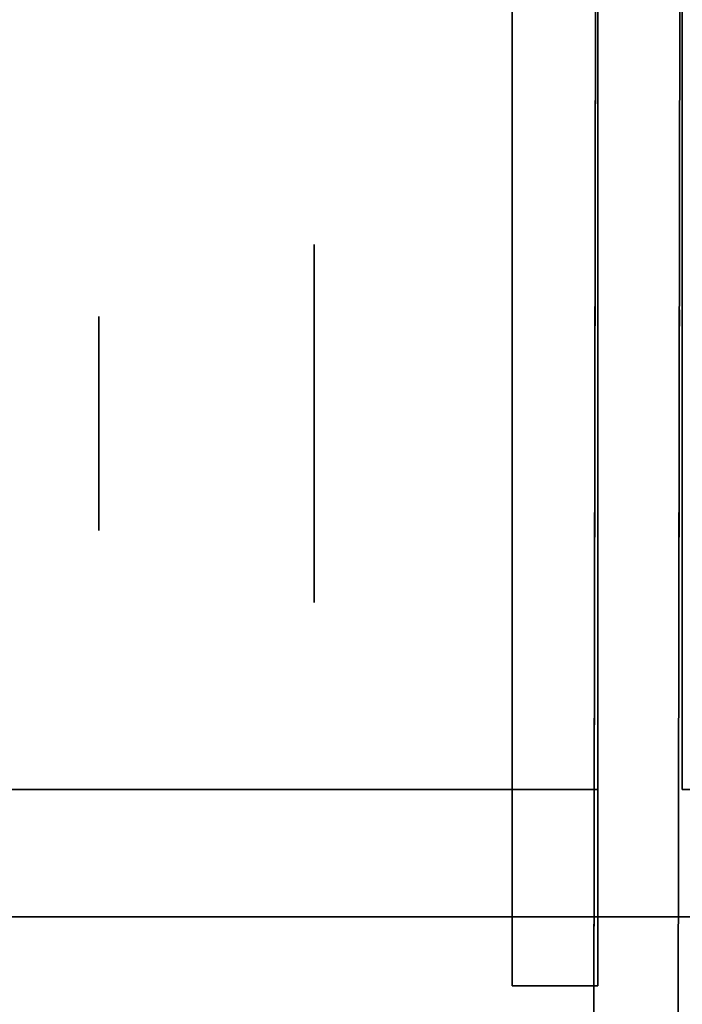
# Model space of a CAD drawing. Extents: x 413.3 to 457.5, y 5047.8 to 5050.
# Tile 645 of 656: x 451.3223 to 451.3718, y 5049.8185 to 5049.892. Entities that reach past the tile are written whole.
import ezdxf

# ---------------------------------------------------------------- set-up
doc = ezdxf.new("R2010")
doc.units = 0
doc.header["$LTSCALE"] = 150
doc.header["$MEASUREMENT"] = 0
doc.layers.add('3DFACE_BOLT', color=7, linetype='CONTINUOUS')
doc.layers.add('3DFACE_SHAPE', color=7, linetype='CONTINUOUS')

msp = doc.modelspace()

# ---------------------------------------------------------------- linework, layer by layer
at = {"layer": '3DFACE_BOLT', "color": 1}
for points, invisible_edges in [([(451.359139, 5049.875234, -0.135), (451.359139, 5049.868547, -0.146583), (451.344339, 5049.875234, -0.135)], 14), ([(451.344339, 5049.875234, -0.135), (451.359139, 5049.868547, -0.146583), (451.344339, 5049.868547, -0.146583)], 3), ([(451.359139, 5049.868547, -0.123417), (451.359139, 5049.875234, -0.135), (451.344339, 5049.868547, -0.123417)], 14), ([(451.344339, 5049.868547, -0.123417), (451.359139, 5049.875234, -0.135), (451.344339, 5049.875234, -0.135)], 3), ([(451.344339, 5049.875234, -0.135), (451.344339, 5049.868547, -0.146583), (451.344339, 5049.868547, -0.123417)], 2), ([(451.359139, 5049.875234, -0.065), (451.359139, 5049.868547, -0.076583), (451.344339, 5049.875234, -0.065)], 14), ([(451.344339, 5049.875234, -0.065), (451.359139, 5049.868547, -0.076583), (451.344339, 5049.868547, -0.076583)], 3), ([(451.359139, 5049.868547, -0.053417), (451.359139, 5049.875234, -0.065), (451.344339, 5049.868547, -0.053417)], 14), ([(451.344339, 5049.868547, -0.053417), (451.359139, 5049.875234, -0.065), (451.344339, 5049.875234, -0.065)], 3), ([(451.344339, 5049.875234, -0.065), (451.344339, 5049.868547, -0.076583), (451.344339, 5049.868547, -0.053417)], 2), ([(451.359139, 5049.875234, -0.135), (451.359139, 5049.868547, -0.123417), (451.359139, 5049.868547, -0.146583)], 2), ([(451.359139, 5049.875234, -0.065), (451.359139, 5049.868547, -0.053417), (451.359139, 5049.868547, -0.076583)], 2), ([(451.378239, 5049.869859, -0.135), (451.378239, 5049.869468, -0.137472), (451.328239, 5049.869859, -0.135)], 14), ([(451.328239, 5049.869859, -0.135), (451.378239, 5049.869468, -0.137472), (451.328239, 5049.869468, -0.137472)], 3), ([(451.378239, 5049.869468, -0.132528), (451.378239, 5049.869859, -0.135), (451.328239, 5049.869468, -0.132528)], 14), ([(451.328239, 5049.869468, -0.132528), (451.378239, 5049.869859, -0.135), (451.328239, 5049.869859, -0.135)], 3), ([(451.328239, 5049.869859, -0.135), (451.328239, 5049.869468, -0.137472), (451.328239, 5049.869468, -0.132528)], 2), ([(451.378239, 5049.869859, -0.065), (451.378239, 5049.869468, -0.067472), (451.328239, 5049.869859, -0.065)], 14), ([(451.328239, 5049.869859, -0.065), (451.378239, 5049.869468, -0.067472), (451.328239, 5049.869468, -0.067472)], 3), ([(451.378239, 5049.869468, -0.062528), (451.378239, 5049.869859, -0.065), (451.328239, 5049.869468, -0.062528)], 14), ([(451.328239, 5049.869468, -0.062528), (451.378239, 5049.869859, -0.065), (451.328239, 5049.869859, -0.065)], 3), ([(451.328239, 5049.869859, -0.065), (451.328239, 5049.869468, -0.067472), (451.328239, 5049.869468, -0.062528)], 2), ([(451.378239, 5049.869468, -0.137472), (451.378239, 5049.868332, -0.139702), (451.328239, 5049.869468, -0.137472)], 14), ([(451.328239, 5049.869468, -0.137472), (451.378239, 5049.868332, -0.139702), (451.328239, 5049.868332, -0.139702)], 3), ([(451.378239, 5049.868332, -0.130298), (451.378239, 5049.869468, -0.132528), (451.328239, 5049.868332, -0.130298)], 14), ([(451.328239, 5049.868332, -0.130298), (451.378239, 5049.869468, -0.132528), (451.328239, 5049.869468, -0.132528)], 3), ([(451.328239, 5049.869468, -0.137472), (451.328239, 5049.868332, -0.139702), (451.328239, 5049.869468, -0.132528)], 14), ([(451.328239, 5049.869468, -0.132528), (451.328239, 5049.868332, -0.139702), (451.328239, 5049.868332, -0.130298)], 3), ([(451.378239, 5049.869468, -0.067472), (451.378239, 5049.868332, -0.069702), (451.328239, 5049.869468, -0.067472)], 14), ([(451.328239, 5049.869468, -0.067472), (451.378239, 5049.868332, -0.069702), (451.328239, 5049.868332, -0.069702)], 3), ([(451.378239, 5049.868332, -0.060298), (451.378239, 5049.869468, -0.062528), (451.328239, 5049.868332, -0.060298)], 14), ([(451.328239, 5049.868332, -0.060298), (451.378239, 5049.869468, -0.062528), (451.328239, 5049.869468, -0.062528)], 3), ([(451.328239, 5049.869468, -0.067472), (451.328239, 5049.868332, -0.069702), (451.328239, 5049.869468, -0.062528)], 14), ([(451.328239, 5049.869468, -0.062528), (451.328239, 5049.868332, -0.069702), (451.328239, 5049.868332, -0.060298)], 3), ([(451.378239, 5049.868332, -0.139702), (451.378239, 5049.866562, -0.141472), (451.328239, 5049.868332, -0.139702)], 14), ([(451.328239, 5049.868332, -0.139702), (451.378239, 5049.866562, -0.141472), (451.328239, 5049.866562, -0.141472)], 3), ([(451.378239, 5049.866562, -0.128528), (451.378239, 5049.868332, -0.130298), (451.328239, 5049.866562, -0.128528)], 14), ([(451.328239, 5049.866562, -0.128528), (451.378239, 5049.868332, -0.130298), (451.328239, 5049.868332, -0.130298)], 3), ([(451.328239, 5049.868332, -0.139702), (451.328239, 5049.866562, -0.141472), (451.328239, 5049.868332, -0.130298)], 14), ([(451.328239, 5049.868332, -0.130298), (451.328239, 5049.866562, -0.141472), (451.328239, 5049.866562, -0.128528)], 3), ([(451.378239, 5049.868332, -0.069702), (451.378239, 5049.866562, -0.071472), (451.328239, 5049.868332, -0.069702)], 14), ([(451.328239, 5049.868332, -0.069702), (451.378239, 5049.866562, -0.071472), (451.328239, 5049.866562, -0.071472)], 3), ([(451.378239, 5049.866562, -0.058528), (451.378239, 5049.868332, -0.060298), (451.328239, 5049.866562, -0.058528)], 14), ([(451.328239, 5049.866562, -0.058528), (451.378239, 5049.868332, -0.060298), (451.328239, 5049.868332, -0.060298)], 3), ([(451.328239, 5049.868332, -0.069702), (451.328239, 5049.866562, -0.071472), (451.328239, 5049.868332, -0.060298)], 14), ([(451.328239, 5049.868332, -0.060298), (451.328239, 5049.866562, -0.071472), (451.328239, 5049.866562, -0.058528)], 3), ([(451.359139, 5049.868547, -0.146583), (451.359139, 5049.855172, -0.146583), (451.344339, 5049.868547, -0.146583)], 14), ([(451.344339, 5049.868547, -0.146583), (451.359139, 5049.855172, -0.146583), (451.344339, 5049.855172, -0.146583)], 3), ([(451.359139, 5049.855172, -0.123417), (451.359139, 5049.868547, -0.123417), (451.344339, 5049.855172, -0.123417)], 14), ([(451.344339, 5049.855172, -0.123417), (451.359139, 5049.868547, -0.123417), (451.344339, 5049.868547, -0.123417)], 3), ([(451.344339, 5049.868547, -0.146583), (451.344339, 5049.855172, -0.146583), (451.344339, 5049.868547, -0.123417)], 14), ([(451.344339, 5049.868547, -0.123417), (451.344339, 5049.855172, -0.146583), (451.344339, 5049.855172, -0.123417)], 3), ([(451.359139, 5049.868547, -0.076583), (451.359139, 5049.855172, -0.076583), (451.344339, 5049.868547, -0.076583)], 14), ([(451.344339, 5049.868547, -0.076583), (451.359139, 5049.855172, -0.076583), (451.344339, 5049.855172, -0.076583)], 3), ([(451.359139, 5049.855172, -0.053417), (451.359139, 5049.868547, -0.053417), (451.344339, 5049.855172, -0.053417)], 14), ([(451.344339, 5049.855172, -0.053417), (451.359139, 5049.868547, -0.053417), (451.344339, 5049.868547, -0.053417)], 3), ([(451.344339, 5049.868547, -0.076583), (451.344339, 5049.855172, -0.076583), (451.344339, 5049.868547, -0.053417)], 14), ([(451.344339, 5049.868547, -0.053417), (451.344339, 5049.855172, -0.076583), (451.344339, 5049.855172, -0.053417)], 3), ([(451.359139, 5049.868547, -0.123417), (451.359139, 5049.855172, -0.123417), (451.359139, 5049.868547, -0.146583)], 14), ([(451.359139, 5049.868547, -0.146583), (451.359139, 5049.855172, -0.123417), (451.359139, 5049.855172, -0.146583)], 3), ([(451.359139, 5049.868547, -0.053417), (451.359139, 5049.855172, -0.053417), (451.359139, 5049.868547, -0.076583)], 14), ([(451.359139, 5049.868547, -0.076583), (451.359139, 5049.855172, -0.053417), (451.359139, 5049.855172, -0.076583)], 3), ([(451.378239, 5049.866562, -0.141472), (451.378239, 5049.864332, -0.142608), (451.328239, 5049.866562, -0.141472)], 14), ([(451.328239, 5049.866562, -0.141472), (451.378239, 5049.864332, -0.142608), (451.328239, 5049.864332, -0.142608)], 3), ([(451.378239, 5049.864332, -0.127392), (451.378239, 5049.866562, -0.128528), (451.328239, 5049.864332, -0.127392)], 14), ([(451.328239, 5049.864332, -0.127392), (451.378239, 5049.866562, -0.128528), (451.328239, 5049.866562, -0.128528)], 3), ([(451.328239, 5049.866562, -0.141472), (451.328239, 5049.864332, -0.142608), (451.328239, 5049.866562, -0.128528)], 14), ([(451.328239, 5049.866562, -0.128528), (451.328239, 5049.864332, -0.142608), (451.328239, 5049.864332, -0.127392)], 3), ([(451.378239, 5049.866562, -0.071472), (451.378239, 5049.864332, -0.072608), (451.328239, 5049.866562, -0.071472)], 14), ([(451.328239, 5049.866562, -0.071472), (451.378239, 5049.864332, -0.072608), (451.328239, 5049.864332, -0.072608)], 3), ([(451.378239, 5049.864332, -0.057392), (451.378239, 5049.866562, -0.058528), (451.328239, 5049.864332, -0.057392)], 14), ([(451.328239, 5049.864332, -0.057392), (451.378239, 5049.866562, -0.058528), (451.328239, 5049.866562, -0.058528)], 3), ([(451.328239, 5049.866562, -0.071472), (451.328239, 5049.864332, -0.072608), (451.328239, 5049.866562, -0.058528)], 14), ([(451.328239, 5049.866562, -0.058528), (451.328239, 5049.864332, -0.072608), (451.328239, 5049.864332, -0.057392)], 3), ([(451.378239, 5049.864332, -0.142608), (451.378239, 5049.861859, -0.143), (451.328239, 5049.864332, -0.142608)], 14), ([(451.328239, 5049.864332, -0.142608), (451.378239, 5049.861859, -0.143), (451.328239, 5049.861859, -0.143)], 3), ([(451.378239, 5049.861859, -0.127), (451.378239, 5049.864332, -0.127392), (451.328239, 5049.861859, -0.127)], 14), ([(451.328239, 5049.861859, -0.127), (451.378239, 5049.864332, -0.127392), (451.328239, 5049.864332, -0.127392)], 3), ([(451.328239, 5049.864332, -0.142608), (451.328239, 5049.861859, -0.143), (451.328239, 5049.864332, -0.127392)], 14), ([(451.328239, 5049.864332, -0.127392), (451.328239, 5049.861859, -0.143), (451.328239, 5049.861859, -0.127)], 3), ([(451.378239, 5049.864332, -0.072608), (451.378239, 5049.861859, -0.073), (451.328239, 5049.864332, -0.072608)], 14), ([(451.328239, 5049.864332, -0.072608), (451.378239, 5049.861859, -0.073), (451.328239, 5049.861859, -0.073)], 3), ([(451.378239, 5049.861859, -0.057), (451.378239, 5049.864332, -0.057392), (451.328239, 5049.861859, -0.057)], 14), ([(451.328239, 5049.861859, -0.057), (451.378239, 5049.864332, -0.057392), (451.328239, 5049.864332, -0.057392)], 3), ([(451.328239, 5049.864332, -0.072608), (451.328239, 5049.861859, -0.073), (451.328239, 5049.864332, -0.057392)], 14), ([(451.328239, 5049.864332, -0.057392), (451.328239, 5049.861859, -0.073), (451.328239, 5049.861859, -0.057)], 3), ([(451.378239, 5049.861859, -0.143), (451.378239, 5049.859387, -0.142608), (451.328239, 5049.861859, -0.143)], 14), ([(451.328239, 5049.861859, -0.143), (451.378239, 5049.859387, -0.142608), (451.328239, 5049.859387, -0.142608)], 3), ([(451.378239, 5049.859387, -0.127392), (451.378239, 5049.861859, -0.127), (451.328239, 5049.859387, -0.127392)], 14), ([(451.328239, 5049.859387, -0.127392), (451.378239, 5049.861859, -0.127), (451.328239, 5049.861859, -0.127)], 3), ([(451.328239, 5049.861859, -0.143), (451.328239, 5049.859387, -0.142608), (451.328239, 5049.861859, -0.127)], 14), ([(451.328239, 5049.861859, -0.127), (451.328239, 5049.859387, -0.142608), (451.328239, 5049.859387, -0.127392)], 3), ([(451.378239, 5049.861859, -0.073), (451.378239, 5049.859387, -0.072608), (451.328239, 5049.861859, -0.073)], 14), ([(451.328239, 5049.861859, -0.073), (451.378239, 5049.859387, -0.072608), (451.328239, 5049.859387, -0.072608)], 3), ([(451.378239, 5049.859387, -0.057392), (451.378239, 5049.861859, -0.057), (451.328239, 5049.859387, -0.057392)], 14), ([(451.328239, 5049.859387, -0.057392), (451.378239, 5049.861859, -0.057), (451.328239, 5049.861859, -0.057)], 3), ([(451.328239, 5049.861859, -0.073), (451.328239, 5049.859387, -0.072608), (451.328239, 5049.861859, -0.057)], 14), ([(451.328239, 5049.861859, -0.057), (451.328239, 5049.859387, -0.072608), (451.328239, 5049.859387, -0.057392)], 3), ([(451.378239, 5049.859387, -0.142608), (451.378239, 5049.857157, -0.141472), (451.328239, 5049.859387, -0.142608)], 14), ([(451.328239, 5049.859387, -0.142608), (451.378239, 5049.857157, -0.141472), (451.328239, 5049.857157, -0.141472)], 3), ([(451.378239, 5049.857157, -0.128528), (451.378239, 5049.859387, -0.127392), (451.328239, 5049.857157, -0.128528)], 14), ([(451.328239, 5049.857157, -0.128528), (451.378239, 5049.859387, -0.127392), (451.328239, 5049.859387, -0.127392)], 3), ([(451.328239, 5049.859387, -0.142608), (451.328239, 5049.857157, -0.141472), (451.328239, 5049.859387, -0.127392)], 14), ([(451.328239, 5049.859387, -0.127392), (451.328239, 5049.857157, -0.141472), (451.328239, 5049.857157, -0.128528)], 3), ([(451.378239, 5049.859387, -0.072608), (451.378239, 5049.857157, -0.071472), (451.328239, 5049.859387, -0.072608)], 14), ([(451.328239, 5049.859387, -0.072608), (451.378239, 5049.857157, -0.071472), (451.328239, 5049.857157, -0.071472)], 3), ([(451.378239, 5049.857157, -0.058528), (451.378239, 5049.859387, -0.057392), (451.328239, 5049.857157, -0.058528)], 14), ([(451.328239, 5049.857157, -0.058528), (451.378239, 5049.859387, -0.057392), (451.328239, 5049.859387, -0.057392)], 3), ([(451.328239, 5049.859387, -0.072608), (451.328239, 5049.857157, -0.071472), (451.328239, 5049.859387, -0.057392)], 14), ([(451.328239, 5049.859387, -0.057392), (451.328239, 5049.857157, -0.071472), (451.328239, 5049.857157, -0.058528)], 3), ([(451.378239, 5049.857157, -0.141472), (451.378239, 5049.855387, -0.139702), (451.328239, 5049.857157, -0.141472)], 14), ([(451.328239, 5049.857157, -0.141472), (451.378239, 5049.855387, -0.139702), (451.328239, 5049.855387, -0.139702)], 3), ([(451.378239, 5049.855387, -0.130298), (451.378239, 5049.857157, -0.128528), (451.328239, 5049.855387, -0.130298)], 14), ([(451.328239, 5049.855387, -0.130298), (451.378239, 5049.857157, -0.128528), (451.328239, 5049.857157, -0.128528)], 3), ([(451.328239, 5049.857157, -0.141472), (451.328239, 5049.855387, -0.139702), (451.328239, 5049.857157, -0.128528)], 14), ([(451.328239, 5049.857157, -0.128528), (451.328239, 5049.855387, -0.139702), (451.328239, 5049.855387, -0.130298)], 3), ([(451.378239, 5049.857157, -0.071472), (451.378239, 5049.855387, -0.069702), (451.328239, 5049.857157, -0.071472)], 14), ([(451.328239, 5049.857157, -0.071472), (451.378239, 5049.855387, -0.069702), (451.328239, 5049.855387, -0.069702)], 3), ([(451.378239, 5049.855387, -0.060298), (451.378239, 5049.857157, -0.058528), (451.328239, 5049.855387, -0.060298)], 14), ([(451.328239, 5049.855387, -0.060298), (451.378239, 5049.857157, -0.058528), (451.328239, 5049.857157, -0.058528)], 3), ([(451.328239, 5049.857157, -0.071472), (451.328239, 5049.855387, -0.069702), (451.328239, 5049.857157, -0.058528)], 14), ([(451.328239, 5049.857157, -0.058528), (451.328239, 5049.855387, -0.069702), (451.328239, 5049.855387, -0.060298)], 3), ([(451.378239, 5049.855387, -0.139702), (451.378239, 5049.854251, -0.137472), (451.328239, 5049.855387, -0.139702)], 14), ([(451.328239, 5049.855387, -0.139702), (451.378239, 5049.854251, -0.137472), (451.328239, 5049.854251, -0.137472)], 3), ([(451.378239, 5049.854251, -0.132528), (451.378239, 5049.855387, -0.130298), (451.328239, 5049.854251, -0.132528)], 14), ([(451.328239, 5049.854251, -0.132528), (451.378239, 5049.855387, -0.130298), (451.328239, 5049.855387, -0.130298)], 3), ([(451.328239, 5049.855387, -0.139702), (451.328239, 5049.854251, -0.137472), (451.328239, 5049.855387, -0.130298)], 14), ([(451.328239, 5049.855387, -0.130298), (451.328239, 5049.854251, -0.137472), (451.328239, 5049.854251, -0.132528)], 3), ([(451.378239, 5049.855387, -0.069702), (451.378239, 5049.854251, -0.067472), (451.328239, 5049.855387, -0.069702)], 14), ([(451.328239, 5049.855387, -0.069702), (451.378239, 5049.854251, -0.067472), (451.328239, 5049.854251, -0.067472)], 3), ([(451.378239, 5049.854251, -0.062528), (451.378239, 5049.855387, -0.060298), (451.328239, 5049.854251, -0.062528)], 14), ([(451.328239, 5049.854251, -0.062528), (451.378239, 5049.855387, -0.060298), (451.328239, 5049.855387, -0.060298)], 3), ([(451.328239, 5049.855387, -0.069702), (451.328239, 5049.854251, -0.067472), (451.328239, 5049.855387, -0.060298)], 14), ([(451.328239, 5049.855387, -0.060298), (451.328239, 5049.854251, -0.067472), (451.328239, 5049.854251, -0.062528)], 3), ([(451.359139, 5049.855172, -0.146583), (451.359139, 5049.848484, -0.135), (451.344339, 5049.855172, -0.146583)], 14), ([(451.344339, 5049.855172, -0.146583), (451.359139, 5049.848484, -0.135), (451.344339, 5049.848484, -0.135)], 3), ([(451.359139, 5049.848484, -0.135), (451.359139, 5049.855172, -0.123417), (451.344339, 5049.848484, -0.135)], 14), ([(451.344339, 5049.848484, -0.135), (451.359139, 5049.855172, -0.123417), (451.344339, 5049.855172, -0.123417)], 3), ([(451.344339, 5049.855172, -0.146583), (451.344339, 5049.848484, -0.135), (451.344339, 5049.855172, -0.123417)], 12), ([(451.359139, 5049.855172, -0.076583), (451.359139, 5049.848484, -0.065), (451.344339, 5049.855172, -0.076583)], 14), ([(451.344339, 5049.855172, -0.076583), (451.359139, 5049.848484, -0.065), (451.344339, 5049.848484, -0.065)], 3), ([(451.359139, 5049.848484, -0.065), (451.359139, 5049.855172, -0.053417), (451.344339, 5049.848484, -0.065)], 14), ([(451.344339, 5049.848484, -0.065), (451.359139, 5049.855172, -0.053417), (451.344339, 5049.855172, -0.053417)], 3), ([(451.344339, 5049.855172, -0.076583), (451.344339, 5049.848484, -0.065), (451.344339, 5049.855172, -0.053417)], 12), ([(451.359139, 5049.855172, -0.123417), (451.359139, 5049.848484, -0.135), (451.359139, 5049.855172, -0.146583)], 12), ([(451.359139, 5049.855172, -0.053417), (451.359139, 5049.848484, -0.065), (451.359139, 5049.855172, -0.076583)], 12), ([(451.378239, 5049.854251, -0.137472), (451.378239, 5049.853859, -0.135), (451.328239, 5049.854251, -0.137472)], 14), ([(451.328239, 5049.854251, -0.137472), (451.378239, 5049.853859, -0.135), (451.328239, 5049.853859, -0.135)], 3), ([(451.378239, 5049.853859, -0.135), (451.378239, 5049.854251, -0.132528), (451.328239, 5049.853859, -0.135)], 14), ([(451.328239, 5049.853859, -0.135), (451.378239, 5049.854251, -0.132528), (451.328239, 5049.854251, -0.132528)], 3), ([(451.328239, 5049.854251, -0.137472), (451.328239, 5049.853859, -0.135), (451.328239, 5049.854251, -0.132528)], 12), ([(451.378239, 5049.854251, -0.067472), (451.378239, 5049.853859, -0.065), (451.328239, 5049.854251, -0.067472)], 14), ([(451.328239, 5049.854251, -0.067472), (451.378239, 5049.853859, -0.065), (451.328239, 5049.853859, -0.065)], 3), ([(451.378239, 5049.853859, -0.065), (451.378239, 5049.854251, -0.062528), (451.328239, 5049.853859, -0.065)], 14), ([(451.328239, 5049.853859, -0.065), (451.378239, 5049.854251, -0.062528), (451.328239, 5049.854251, -0.062528)], 3), ([(451.328239, 5049.854251, -0.067472), (451.328239, 5049.853859, -0.065), (451.328239, 5049.854251, -0.062528)], 12)]:
    msp.add_3dface(points, dxfattribs=dict(at, invisible_edges=invisible_edges))
at = {"layer": '3DFACE_SHAPE', "color": 13}
for points, invisible_edges in [([(451.365539, 5050.025014, -0.1905), (451.26869, 5050.025153, -0.1905), (451.26554, 5047.825153, -0.1905)], 12), ([(451.26869, 5050.025153, -0.0095), (451.362442, 5047.861866, -0.0095), (451.26554, 5047.825153, -0.0095)], 3), ([(451.468689, 5050.024866), (451.26869, 5050.025153), (451.26554, 5047.825153)], 12), ([(451.26554, 5047.825153, -0.2), (451.26869, 5050.025153, -0.2), (451.465539, 5047.824866, -0.2)], 2), ([(451.362389, 5047.825014, -0.1905), (451.365539, 5050.025014, -0.1905), (451.26554, 5047.825153, -0.1905)], 2), ([(451.365487, 5049.988164, -0.0095), (451.365306, 5049.861864, -0.0095), (451.26869, 5050.025153, -0.0095)], 14), ([(451.26869, 5050.025153, -0.0095), (451.365306, 5049.861864, -0.0095), (451.362623, 5047.988166, -0.0095)], 13), ([(451.362623, 5047.988166, -0.0095), (451.362442, 5047.861866, -0.0095), (451.26869, 5050.025153, -0.0095)], 14), ([(451.26869, 5050.025153, -0.2), (451.468689, 5050.024866, -0.2), (451.465539, 5047.824866, -0.2)], 12), ([(451.365306, 5049.861864, -0.1435), (451.365539, 5050.025014, -0.1905), (451.362389, 5047.825014, -0.1905)], 13), ([(451.365306, 5049.861864, -0.1435), (451.365487, 5049.988164, -0.1435), (451.365539, 5050.025014, -0.1905)], 15), ([(451.368923, 5047.988157, -0.0565), (451.371839, 5050.025005, -0.0095), (451.368689, 5047.825005, -0.0095)], 13), ([(451.371606, 5049.861855, -0.1435), (451.368689, 5047.825005, -0.1905), (451.371839, 5050.025005, -0.1905)], 13), ([(451.368689, 5047.825005, -0.0095), (451.371839, 5050.025005, -0.0095), (451.465539, 5047.824866, -0.0095)], 2), ([(451.468689, 5050.024866, -0.1905), (451.371839, 5050.025005, -0.1905), (451.368689, 5047.825005, -0.1905)], 12), ([(451.371606, 5049.861855, -0.0565), (451.371839, 5050.025005, -0.0095), (451.368923, 5047.988157, -0.0565)], 15), ([(451.371787, 5049.988155, -0.0565), (451.371839, 5050.025005, -0.0095), (451.371606, 5049.861855, -0.0565)], 15), ([(451.371606, 5049.861855, -0.1435), (451.371839, 5050.025005, -0.1905), (451.371787, 5049.988155, -0.1435)], 15), ([(451.371839, 5050.025005, -0.0095), (451.468689, 5050.024866, -0.0095), (451.465539, 5047.824866, -0.0095)], 12), ([(451.465539, 5047.824866), (451.468689, 5050.024866), (451.26554, 5047.825153)], 2), ([(451.465539, 5047.824866, -0.1905), (451.468689, 5050.024866, -0.1905), (451.368689, 5047.825005, -0.1905)], 2), ([(451.365539, 5049.834509, -2.5), (451.365539, 5050.015509, -2.5), (451.371839, 5049.834509, -2.5)], 14), ([(451.365539, 5050.015509, -2.5), (451.371839, 5050.015509, -2.5), (451.371839, 5049.834509, -2.5)], 13), ([(451.365539, 5050.015509, -0.2), (451.365539, 5049.834509, -0.2), (451.371839, 5050.015509, -0.2)], 14), ([(451.365539, 5049.834509, -0.2), (451.371839, 5049.834509, -0.2), (451.371839, 5050.015509, -0.2)], 13), ([(451.365539, 5049.834509, -2.5), (451.365539, 5049.834509, -0.2), (451.365539, 5050.015509, -2.5)], 2), ([(451.365539, 5049.834509, -0.2), (451.365539, 5050.015509, -0.2), (451.365539, 5050.015509, -2.5)], 12), ([(451.371839, 5050.015509, -2.5), (451.371839, 5050.015509, -0.2), (451.371839, 5049.834509, -2.5)], 2), ([(451.371839, 5050.015509, -0.2), (451.371839, 5049.834509, -0.2), (451.371839, 5049.834509, -2.5)], 12), ([(451.365478, 5049.982154, -0.05899), (451.365306, 5049.861864, -0.0095), (451.365487, 5049.988164, -0.0565)], 3), ([(451.365306, 5049.861864, -0.0095), (451.365487, 5049.988164, -0.0095), (451.365487, 5049.988164, -0.0565)], 14), ([(451.365478, 5049.982154, -0.14101), (451.365487, 5049.988164, -0.1435), (451.365306, 5049.861864, -0.1435)], 14), ([(451.365478, 5049.982154, -0.12899), (451.365306, 5049.861864, -0.0735), (451.365487, 5049.988164, -0.1265)], 3), ([(451.365306, 5049.861864, -0.0735), (451.365314, 5049.867874, -0.07101), (451.365487, 5049.988164, -0.1265)], 14), ([(451.365487, 5049.988164, -0.1265), (451.365314, 5049.867874, -0.07101), (451.365487, 5049.988164, -0.0735)], 15), ([(451.365314, 5049.867874, -0.07101), (451.365478, 5049.982154, -0.07101), (451.365487, 5049.988164, -0.0735)], 15), ([(451.371614, 5049.867865, -0.05899), (451.371787, 5049.988155, -0.0565), (451.371606, 5049.861855, -0.0565)], 3), ([(451.371778, 5049.982145, -0.14101), (451.371606, 5049.861855, -0.1435), (451.371787, 5049.988155, -0.1435)], 3), ([(451.371614, 5049.867865, -0.12899), (451.371787, 5049.988155, -0.0735), (451.371606, 5049.861855, -0.1265)], 3), ([(451.371787, 5049.988155, -0.0735), (451.371778, 5049.982145, -0.07101), (451.371606, 5049.861855, -0.1265)], 14), ([(451.371778, 5049.982145, -0.05899), (451.371787, 5049.988155, -0.0565), (451.371614, 5049.867865, -0.05899)], 14), ([(451.371778, 5049.982145, -0.12899), (451.371787, 5049.988155, -0.1265), (451.371614, 5049.867865, -0.12899)], 14), ([(451.371614, 5049.867865, -0.12899), (451.371787, 5049.988155, -0.1265), (451.371787, 5049.988155, -0.0735)], 15), ([(451.365314, 5049.867874, -0.05899), (451.365306, 5049.861864, -0.0565), (451.365478, 5049.982154, -0.05899)], 14), ([(451.365306, 5049.861864, -0.0565), (451.365306, 5049.861864, -0.0095), (451.365478, 5049.982154, -0.05899)], 15), ([(451.365314, 5049.867874, -0.14101), (451.365478, 5049.982154, -0.14101), (451.365306, 5049.861864, -0.1435)], 3), ([(451.365314, 5049.867874, -0.12899), (451.365306, 5049.861864, -0.1265), (451.365478, 5049.982154, -0.12899)], 14), ([(451.365306, 5049.861864, -0.1265), (451.365306, 5049.861864, -0.0735), (451.365478, 5049.982154, -0.12899)], 15), ([(451.365478, 5049.982154, -0.05899), (451.365475, 5049.979664, -0.065), (451.365314, 5049.867874, -0.05899)], 14), ([(451.365318, 5049.870364, -0.065), (451.365478, 5049.982154, -0.07101), (451.365314, 5049.867874, -0.07101)], 3), ([(451.365478, 5049.982154, -0.14101), (451.365314, 5049.867874, -0.14101), (451.365318, 5049.870364, -0.135)], 13), ([(451.365478, 5049.982154, -0.12899), (451.365475, 5049.979664, -0.135), (451.365314, 5049.867874, -0.12899)], 14), ([(451.365475, 5049.979664, -0.065), (451.365478, 5049.982154, -0.07101), (451.365318, 5049.870364, -0.065)], 14), ([(451.365475, 5049.979664, -0.135), (451.365478, 5049.982154, -0.14101), (451.365318, 5049.870364, -0.135)], 14), ([(451.371614, 5049.867865, -0.14101), (451.371606, 5049.861855, -0.1435), (451.371778, 5049.982145, -0.14101)], 14), ([(451.371606, 5049.861855, -0.1265), (451.371778, 5049.982145, -0.07101), (451.371606, 5049.861855, -0.0735)], 15), ([(451.371778, 5049.982145, -0.07101), (451.371614, 5049.867865, -0.07101), (451.371606, 5049.861855, -0.0735)], 13), ([(451.371614, 5049.867865, -0.05899), (451.371618, 5049.870355, -0.065), (451.371778, 5049.982145, -0.05899)], 14), ([(451.371778, 5049.982145, -0.14101), (451.371775, 5049.979655, -0.135), (451.371614, 5049.867865, -0.14101)], 14), ([(451.371618, 5049.870355, -0.135), (451.371778, 5049.982145, -0.12899), (451.371614, 5049.867865, -0.12899)], 3), ([(451.371778, 5049.982145, -0.07101), (451.371775, 5049.979655, -0.065), (451.371614, 5049.867865, -0.07101)], 14), ([(451.371618, 5049.870355, -0.065), (451.371775, 5049.979655, -0.065), (451.371778, 5049.982145, -0.05899)], 13), ([(451.371775, 5049.979655, -0.135), (451.371778, 5049.982145, -0.12899), (451.371618, 5049.870355, -0.135)], 14), ([(451.365314, 5049.867874, -0.05899), (451.365475, 5049.979664, -0.065), (451.365318, 5049.870364, -0.065)], 3), ([(451.365475, 5049.979664, -0.135), (451.365318, 5049.870364, -0.135), (451.365314, 5049.867874, -0.12899)], 13), ([(451.371614, 5049.867865, -0.14101), (451.371775, 5049.979655, -0.135), (451.371618, 5049.870355, -0.135)], 3), ([(451.371775, 5049.979655, -0.065), (451.371618, 5049.870355, -0.065), (451.371614, 5049.867865, -0.07101)], 13), ([(451.359139, 5049.915459, -0.03), (451.359139, 5049.861859, -0.03), (451.365539, 5049.921859, -0.03)], 14), ([(451.365539, 5049.921859, -0.03), (451.359139, 5049.861859, -0.03), (451.365539, 5049.819859, -0.03)], 3), ([(451.365539, 5049.819859, -0.17), (451.359139, 5049.915459, -0.17), (451.365539, 5049.921859, -0.17)], 3), ([(451.365539, 5049.819859, -0.03), (451.365539, 5049.86787, -0.05899), (451.365539, 5049.921859, -0.03)], 3), ([(451.365539, 5049.86787, -0.05899), (451.365539, 5049.921859, -0.065), (451.365539, 5049.921859, -0.03)], 13), ([(451.365539, 5049.86787, -0.05899), (451.365539, 5049.870359, -0.065), (451.365539, 5049.921859, -0.065)], 14), ([(451.365539, 5049.870359, -0.065), (451.365539, 5049.86787, -0.07101), (451.365539, 5049.921859, -0.065)], 14), ([(451.365539, 5049.870359, -0.135), (451.365539, 5049.921859, -0.065), (451.365539, 5049.86787, -0.07101)], 15), ([(451.365539, 5049.861859, -0.1435), (451.365539, 5049.921859, -0.135), (451.365539, 5049.86787, -0.14101)], 3), ([(451.365539, 5049.86787, -0.14101), (451.365539, 5049.921859, -0.135), (451.365539, 5049.870359, -0.135)], 3), ([(451.365539, 5049.921859, -0.135), (451.365539, 5049.921859, -0.065), (451.365539, 5049.870359, -0.135)], 14), ([(451.365539, 5049.921859, -0.135), (451.365539, 5049.861859, -0.1435), (451.365539, 5049.921859, -0.17)], 3), ([(451.365539, 5049.861859, -0.1435), (451.365539, 5049.855849, -0.14101), (451.365539, 5049.921859, -0.17)], 14), ([(451.365539, 5049.921859, -0.17), (451.365539, 5049.855849, -0.14101), (451.365539, 5049.819859, -0.17)], 3), ([(451.359139, 5049.819859, -0.17), (451.359139, 5049.86787, -0.14101), (451.359139, 5049.915459, -0.17)], 3), ([(451.359139, 5049.86787, -0.14101), (451.359139, 5049.870359, -0.135), (451.359139, 5049.915459, -0.17)], 14), ([(451.359139, 5049.915459, -0.17), (451.359139, 5049.870359, -0.135), (451.359139, 5049.86787, -0.12899)], 13), ([(451.359139, 5049.86787, -0.12899), (451.359139, 5049.870359, -0.065), (451.359139, 5049.915459, -0.17)], 15), ([(451.359139, 5049.870359, -0.065), (451.359139, 5049.86787, -0.05899), (451.359139, 5049.915459, -0.17)], 14), ([(451.359139, 5049.915459, -0.17), (451.359139, 5049.86787, -0.05899), (451.359139, 5049.915459, -0.03)], 3), ([(451.359139, 5049.86787, -0.05899), (451.359139, 5049.861859, -0.03), (451.359139, 5049.915459, -0.03)], 13), ([(451.359139, 5049.819859, -0.17), (451.359139, 5049.915459, -0.17), (451.365539, 5049.819859, -0.17)], 2), ([(451.359139, 5049.86787, -0.07101), (451.359139, 5049.870359, -0.065), (451.359139, 5049.86787, -0.12899)], 14), ([(451.359139, 5049.86787, -0.14101), (451.365539, 5049.86787, -0.14101), (451.359139, 5049.870359, -0.135)], 3), ([(451.365539, 5049.86787, -0.14101), (451.365539, 5049.870359, -0.135), (451.359139, 5049.870359, -0.135)], 14), ([(451.359139, 5049.870359, -0.135), (451.365539, 5049.870359, -0.135), (451.359139, 5049.86787, -0.12899)], 3), ([(451.365539, 5049.870359, -0.135), (451.365539, 5049.86787, -0.12899), (451.359139, 5049.86787, -0.12899)], 14), ([(451.359139, 5049.86787, -0.07101), (451.365539, 5049.86787, -0.07101), (451.359139, 5049.870359, -0.065)], 3), ([(451.365539, 5049.86787, -0.07101), (451.365539, 5049.870359, -0.065), (451.359139, 5049.870359, -0.065)], 14), ([(451.359139, 5049.870359, -0.065), (451.365539, 5049.870359, -0.065), (451.359139, 5049.86787, -0.05899)], 3), ([(451.365539, 5049.870359, -0.065), (451.365539, 5049.86787, -0.05899), (451.359139, 5049.86787, -0.05899)], 14), ([(451.365314, 5049.867874, -0.05899), (451.365318, 5049.870364, -0.065), (451.371618, 5049.870355, -0.065)], 14), ([(451.365318, 5049.870364, -0.065), (451.365314, 5049.867874, -0.07101), (451.371614, 5049.867865, -0.07101)], 14), ([(451.365314, 5049.867874, -0.12899), (451.365318, 5049.870364, -0.135), (451.371618, 5049.870355, -0.135)], 14), ([(451.365318, 5049.870364, -0.135), (451.365314, 5049.867874, -0.14101), (451.371614, 5049.867865, -0.14101)], 14), ([(451.371614, 5049.867865, -0.05899), (451.365314, 5049.867874, -0.05899), (451.371618, 5049.870355, -0.065)], 3), ([(451.371614, 5049.867865, -0.12899), (451.365314, 5049.867874, -0.12899), (451.371618, 5049.870355, -0.135)], 3), ([(451.371618, 5049.870355, -0.065), (451.365318, 5049.870364, -0.065), (451.371614, 5049.867865, -0.07101)], 3), ([(451.371618, 5049.870355, -0.135), (451.365318, 5049.870364, -0.135), (451.371614, 5049.867865, -0.14101)], 3), ([(451.365539, 5049.86787, -0.12899), (451.365539, 5049.870359, -0.135), (451.365539, 5049.861859, -0.0735)], 14), ([(451.365539, 5049.861859, -0.0735), (451.365539, 5049.870359, -0.135), (451.365539, 5049.86787, -0.07101)], 3), ([(451.359139, 5049.819859, -0.17), (451.359139, 5049.861859, -0.1435), (451.359139, 5049.86787, -0.14101)], 13), ([(451.359139, 5049.861859, -0.0735), (451.359139, 5049.86787, -0.07101), (451.359139, 5049.861859, -0.1265)], 14), ([(451.359139, 5049.861859, -0.1265), (451.359139, 5049.86787, -0.07101), (451.359139, 5049.86787, -0.12899)], 15), ([(451.359139, 5049.86787, -0.05899), (451.359139, 5049.861859, -0.0565), (451.359139, 5049.861859, -0.03)], 14), ([(451.359139, 5049.861859, -0.1435), (451.365539, 5049.861859, -0.1435), (451.359139, 5049.86787, -0.14101)], 3), ([(451.365539, 5049.861859, -0.1435), (451.365539, 5049.86787, -0.14101), (451.359139, 5049.86787, -0.14101)], 14), ([(451.359139, 5049.86787, -0.12899), (451.365539, 5049.86787, -0.12899), (451.359139, 5049.861859, -0.1265)], 3), ([(451.365539, 5049.86787, -0.12899), (451.365539, 5049.861859, -0.1265), (451.359139, 5049.861859, -0.1265)], 14), ([(451.359139, 5049.861859, -0.0735), (451.365539, 5049.861859, -0.0735), (451.359139, 5049.86787, -0.07101)], 3), ([(451.365539, 5049.861859, -0.0735), (451.365539, 5049.86787, -0.07101), (451.359139, 5049.86787, -0.07101)], 14), ([(451.359139, 5049.86787, -0.05899), (451.365539, 5049.86787, -0.05899), (451.359139, 5049.861859, -0.0565)], 3), ([(451.365539, 5049.86787, -0.05899), (451.365539, 5049.861859, -0.0565), (451.359139, 5049.861859, -0.0565)], 14), ([(451.365306, 5049.861864, -0.0565), (451.365314, 5049.867874, -0.05899), (451.371614, 5049.867865, -0.05899)], 14), ([(451.365314, 5049.867874, -0.07101), (451.365306, 5049.861864, -0.0735), (451.371606, 5049.861855, -0.0735)], 14), ([(451.365306, 5049.861864, -0.1265), (451.365314, 5049.867874, -0.12899), (451.371614, 5049.867865, -0.12899)], 14), ([(451.365314, 5049.867874, -0.14101), (451.365306, 5049.861864, -0.1435), (451.371606, 5049.861855, -0.1435)], 14), ([(451.371606, 5049.861855, -0.0565), (451.365306, 5049.861864, -0.0565), (451.371614, 5049.867865, -0.05899)], 3), ([(451.371606, 5049.861855, -0.1265), (451.365306, 5049.861864, -0.1265), (451.371614, 5049.867865, -0.12899)], 3), ([(451.371614, 5049.867865, -0.07101), (451.365314, 5049.867874, -0.07101), (451.371606, 5049.861855, -0.0735)], 3), ([(451.371614, 5049.867865, -0.14101), (451.365314, 5049.867874, -0.14101), (451.371606, 5049.861855, -0.1435)], 3), ([(451.365539, 5049.861859, -0.0565), (451.365539, 5049.86787, -0.05899), (451.365539, 5049.819859, -0.03)], 14), ([(451.365539, 5049.861859, -0.1265), (451.365539, 5049.86787, -0.12899), (451.365539, 5049.861859, -0.0735)], 14), ([(451.359139, 5049.861859, -0.0565), (451.359139, 5049.855849, -0.05899), (451.359139, 5049.861859, -0.03)], 14), ([(451.359139, 5049.861859, -0.03), (451.359139, 5049.855849, -0.05899), (451.359139, 5049.819859, -0.03)], 15), ([(451.359139, 5049.855849, -0.14101), (451.359139, 5049.861859, -0.1435), (451.359139, 5049.819859, -0.17)], 14), ([(451.359139, 5049.855849, -0.07101), (451.359139, 5049.861859, -0.0735), (451.359139, 5049.855849, -0.12899)], 14), ([(451.359139, 5049.861859, -0.0735), (451.359139, 5049.861859, -0.1265), (451.359139, 5049.855849, -0.12899)], 13), ([(451.359139, 5049.855849, -0.14101), (451.365539, 5049.855849, -0.14101), (451.359139, 5049.861859, -0.1435)], 3), ([(451.365539, 5049.855849, -0.14101), (451.365539, 5049.861859, -0.1435), (451.359139, 5049.861859, -0.1435)], 14), ([(451.359139, 5049.861859, -0.1265), (451.365539, 5049.861859, -0.1265), (451.359139, 5049.855849, -0.12899)], 3), ([(451.365539, 5049.861859, -0.1265), (451.365539, 5049.855849, -0.12899), (451.359139, 5049.855849, -0.12899)], 14), ([(451.359139, 5049.855849, -0.07101), (451.365539, 5049.855849, -0.07101), (451.359139, 5049.861859, -0.0735)], 3), ([(451.365539, 5049.855849, -0.07101), (451.365539, 5049.861859, -0.0735), (451.359139, 5049.861859, -0.0735)], 14), ([(451.359139, 5049.861859, -0.0565), (451.365539, 5049.861859, -0.0565), (451.359139, 5049.855849, -0.05899)], 3), ([(451.365539, 5049.861859, -0.0565), (451.365539, 5049.855849, -0.05899), (451.359139, 5049.855849, -0.05899)], 14), ([(451.359139, 5049.861859, -0.03), (451.359139, 5049.819859, -0.03), (451.365539, 5049.819859, -0.03)], 12), ([(451.362623, 5047.988166, -0.1435), (451.365306, 5049.861864, -0.1435), (451.362389, 5047.825014, -0.1905)], 15), ([(451.362623, 5047.988166, -0.1435), (451.362632, 5047.994176, -0.14101), (451.365306, 5049.861864, -0.1435)], 14), ([(451.362632, 5047.994176, -0.07101), (451.365306, 5049.861864, -0.1265), (451.362623, 5047.988166, -0.0735)], 3), ([(451.365306, 5049.861864, -0.1265), (451.365297, 5049.855854, -0.12899), (451.362623, 5047.988166, -0.0735)], 14), ([(451.365297, 5049.855854, -0.05899), (451.362623, 5047.988166, -0.0095), (451.365306, 5049.861864, -0.0565)], 3), ([(451.362623, 5047.988166, -0.0095), (451.365306, 5049.861864, -0.0095), (451.365306, 5049.861864, -0.0565)], 14), ([(451.362632, 5047.994176, -0.14101), (451.365297, 5049.855854, -0.14101), (451.365306, 5049.861864, -0.1435)], 13), ([(451.365297, 5049.855854, -0.07101), (451.365306, 5049.861864, -0.0735), (451.362632, 5047.994176, -0.07101)], 14), ([(451.365306, 5049.861864, -0.0735), (451.365306, 5049.861864, -0.1265), (451.362632, 5047.994176, -0.07101)], 15), ([(451.365297, 5049.855854, -0.05899), (451.365306, 5049.861864, -0.0565), (451.371606, 5049.861855, -0.0565)], 14), ([(451.365306, 5049.861864, -0.0735), (451.365297, 5049.855854, -0.07101), (451.371597, 5049.855845, -0.07101)], 14), ([(451.365306, 5049.861864, -0.1435), (451.365297, 5049.855854, -0.14101), (451.371597, 5049.855845, -0.14101)], 14), ([(451.365297, 5049.855854, -0.12899), (451.365306, 5049.861864, -0.1265), (451.371606, 5049.861855, -0.1265)], 14), ([(451.371597, 5049.855845, -0.05899), (451.365297, 5049.855854, -0.05899), (451.371606, 5049.861855, -0.0565)], 3), ([(451.371597, 5049.855845, -0.12899), (451.365297, 5049.855854, -0.12899), (451.371606, 5049.861855, -0.1265)], 3), ([(451.371606, 5049.861855, -0.0735), (451.365306, 5049.861864, -0.0735), (451.371597, 5049.855845, -0.07101)], 3), ([(451.371606, 5049.861855, -0.1435), (451.365306, 5049.861864, -0.1435), (451.371597, 5049.855845, -0.14101)], 3), ([(451.365539, 5049.855849, -0.05899), (451.365539, 5049.861859, -0.0565), (451.365539, 5049.819859, -0.065)], 14), ([(451.365539, 5049.819859, -0.065), (451.365539, 5049.861859, -0.0565), (451.365539, 5049.819859, -0.03)], 15), ([(451.365539, 5049.855849, -0.12899), (451.365539, 5049.861859, -0.1265), (451.365539, 5049.855849, -0.07101)], 14), ([(451.365539, 5049.861859, -0.1265), (451.365539, 5049.861859, -0.0735), (451.365539, 5049.855849, -0.07101)], 13), ([(451.368923, 5047.988157, -0.1435), (451.368689, 5047.825005, -0.1905), (451.371606, 5049.861855, -0.1435)], 15), ([(451.368932, 5047.994167, -0.05899), (451.371606, 5049.861855, -0.0565), (451.368923, 5047.988157, -0.0565)], 3), ([(451.371597, 5049.855845, -0.14101), (451.368923, 5047.988157, -0.1435), (451.371606, 5049.861855, -0.1435)], 3), ([(451.368932, 5047.994167, -0.12899), (451.371606, 5049.861855, -0.0735), (451.368923, 5047.988157, -0.1265)], 3), ([(451.371606, 5049.861855, -0.0735), (451.371597, 5049.855845, -0.07101), (451.368923, 5047.988157, -0.1265)], 14), ([(451.371597, 5049.855845, -0.05899), (451.371606, 5049.861855, -0.0565), (451.368932, 5047.994167, -0.05899)], 14), ([(451.371606, 5049.861855, -0.0735), (451.368932, 5047.994167, -0.12899), (451.371606, 5049.861855, -0.1265)], 15), ([(451.371606, 5049.861855, -0.1265), (451.368932, 5047.994167, -0.12899), (451.371597, 5049.855845, -0.12899)], 3), ([(451.359139, 5049.855849, -0.05899), (451.359139, 5049.853359, -0.065), (451.359139, 5049.819859, -0.03)], 14), ([(451.359139, 5049.819859, -0.03), (451.359139, 5049.853359, -0.065), (451.359139, 5049.855849, -0.07101)], 13), ([(451.359139, 5049.855849, -0.12899), (451.359139, 5049.853359, -0.135), (451.359139, 5049.855849, -0.07101)], 14), ([(451.359139, 5049.855849, -0.07101), (451.359139, 5049.853359, -0.135), (451.359139, 5049.819859, -0.03)], 15), ([(451.359139, 5049.853359, -0.135), (451.359139, 5049.855849, -0.14101), (451.359139, 5049.819859, -0.17)], 14), ([(451.359139, 5049.855849, -0.12899), (451.365539, 5049.855849, -0.12899), (451.359139, 5049.853359, -0.135)], 3), ([(451.365539, 5049.855849, -0.12899), (451.365539, 5049.853359, -0.135), (451.359139, 5049.853359, -0.135)], 14), ([(451.359139, 5049.853359, -0.135), (451.365539, 5049.853359, -0.135), (451.359139, 5049.855849, -0.14101)], 3), ([(451.365539, 5049.853359, -0.135), (451.365539, 5049.855849, -0.14101), (451.359139, 5049.855849, -0.14101)], 14), ([(451.359139, 5049.855849, -0.05899), (451.365539, 5049.855849, -0.05899), (451.359139, 5049.853359, -0.065)], 3), ([(451.365539, 5049.855849, -0.05899), (451.365539, 5049.853359, -0.065), (451.359139, 5049.853359, -0.065)], 14), ([(451.359139, 5049.853359, -0.065), (451.365539, 5049.853359, -0.065), (451.359139, 5049.855849, -0.07101)], 3), ([(451.365539, 5049.853359, -0.065), (451.365539, 5049.855849, -0.07101), (451.359139, 5049.855849, -0.07101)], 14), ([(451.362623, 5047.988166, -0.0735), (451.365297, 5049.855854, -0.12899), (451.362623, 5047.988166, -0.1265)], 15), ([(451.365297, 5049.855854, -0.12899), (451.362632, 5047.994176, -0.12899), (451.362623, 5047.988166, -0.1265)], 15), ([(451.362632, 5047.994176, -0.05899), (451.362623, 5047.988166, -0.0565), (451.365297, 5049.855854, -0.05899)], 14), ([(451.362623, 5047.988166, -0.0565), (451.362623, 5047.988166, -0.0095), (451.365297, 5049.855854, -0.05899)], 15), ([(451.365297, 5049.855854, -0.12899), (451.365294, 5049.853364, -0.135), (451.362632, 5047.994176, -0.12899)], 14), ([(451.362635, 5047.996666, -0.135), (451.365297, 5049.855854, -0.14101), (451.362632, 5047.994176, -0.14101)], 3), ([(451.362632, 5047.994176, -0.07101), (451.362635, 5047.996666, -0.065), (451.365297, 5049.855854, -0.07101)], 14), ([(451.365297, 5049.855854, -0.05899), (451.365294, 5049.853364, -0.065), (451.362632, 5047.994176, -0.05899)], 14), ([(451.365294, 5049.853364, -0.135), (451.365297, 5049.855854, -0.14101), (451.362635, 5047.996666, -0.135)], 14), ([(451.362635, 5047.996666, -0.065), (451.365294, 5049.853364, -0.065), (451.365297, 5049.855854, -0.07101)], 13), ([(451.365297, 5049.855854, -0.07101), (451.365294, 5049.853364, -0.065), (451.371594, 5049.853355, -0.065)], 14), ([(451.365294, 5049.853364, -0.065), (451.365297, 5049.855854, -0.05899), (451.371597, 5049.855845, -0.05899)], 14), ([(451.365297, 5049.855854, -0.14101), (451.365294, 5049.853364, -0.135), (451.371594, 5049.853355, -0.135)], 14), ([(451.365294, 5049.853364, -0.135), (451.365297, 5049.855854, -0.12899), (451.371597, 5049.855845, -0.12899)], 14), ([(451.371594, 5049.853355, -0.065), (451.365294, 5049.853364, -0.065), (451.371597, 5049.855845, -0.05899)], 3), ([(451.371594, 5049.853355, -0.135), (451.365294, 5049.853364, -0.135), (451.371597, 5049.855845, -0.12899)], 3), ([(451.371597, 5049.855845, -0.07101), (451.365297, 5049.855854, -0.07101), (451.371594, 5049.853355, -0.065)], 3), ([(451.371597, 5049.855845, -0.14101), (451.365297, 5049.855854, -0.14101), (451.371594, 5049.853355, -0.135)], 3), ([(451.365539, 5049.853359, -0.065), (451.365539, 5049.855849, -0.05899), (451.365539, 5049.819859, -0.065)], 14), ([(451.365539, 5049.855849, -0.14101), (451.365539, 5049.819859, -0.135), (451.365539, 5049.819859, -0.17)], 13), ([(451.365539, 5049.855849, -0.14101), (451.365539, 5049.853359, -0.135), (451.365539, 5049.819859, -0.135)], 14), ([(451.365539, 5049.855849, -0.07101), (451.365539, 5049.853359, -0.065), (451.365539, 5049.855849, -0.12899)], 14), ([(451.365539, 5049.853359, -0.065), (451.365539, 5049.819859, -0.065), (451.365539, 5049.855849, -0.12899)], 15), ([(451.365539, 5049.855849, -0.12899), (451.365539, 5049.819859, -0.065), (451.365539, 5049.853359, -0.135)], 3), ([(451.368932, 5047.994167, -0.14101), (451.368923, 5047.988157, -0.1435), (451.371597, 5049.855845, -0.14101)], 14), ([(451.368923, 5047.988157, -0.1265), (451.371597, 5049.855845, -0.07101), (451.368923, 5047.988157, -0.0735)], 15), ([(451.371597, 5049.855845, -0.07101), (451.368932, 5047.994167, -0.07101), (451.368923, 5047.988157, -0.0735)], 13), ([(451.368932, 5047.994167, -0.05899), (451.368935, 5047.996657, -0.065), (451.371597, 5049.855845, -0.05899)], 14), ([(451.371597, 5049.855845, -0.14101), (451.371594, 5049.853355, -0.135), (451.368932, 5047.994167, -0.14101)], 14), ([(451.368932, 5047.994167, -0.12899), (451.368935, 5047.996657, -0.135), (451.371597, 5049.855845, -0.12899)], 14), ([(451.371597, 5049.855845, -0.07101), (451.371594, 5049.853355, -0.065), (451.368932, 5047.994167, -0.07101)], 14), ([(451.368935, 5047.996657, -0.065), (451.371594, 5049.853355, -0.065), (451.371597, 5049.855845, -0.05899)], 13), ([(451.371597, 5049.855845, -0.12899), (451.368935, 5047.996657, -0.135), (451.371594, 5049.853355, -0.135)], 3), ([(451.359139, 5049.853359, -0.135), (451.359139, 5049.819859, -0.17), (451.359139, 5049.819859, -0.03)], 13), ([(451.362632, 5047.994176, -0.12899), (451.365294, 5049.853364, -0.135), (451.362635, 5047.996666, -0.135)], 3), ([(451.365294, 5049.853364, -0.065), (451.362635, 5047.996666, -0.065), (451.362632, 5047.994176, -0.05899)], 13), ([(451.365539, 5049.819859, -0.065), (451.365539, 5049.819859, -0.135), (451.365539, 5049.853359, -0.135)], 14), ([(451.371594, 5049.853355, -0.135), (451.368935, 5047.996657, -0.135), (451.368932, 5047.994167, -0.14101)], 13), ([(451.371594, 5049.853355, -0.065), (451.368935, 5047.996657, -0.065), (451.368932, 5047.994167, -0.07101)], 13), ([(451.268689, 5049.834509, -2.5), (451.365539, 5049.834509, -2.5), (451.268689, 5049.825009, -2.5)], 2), ([(451.365539, 5049.834509, -2.5), (451.371839, 5049.834509, -2.5), (451.268689, 5049.825009, -2.5)], 15), ([(451.268689, 5049.825009, -2.5), (451.371839, 5049.834509, -2.5), (451.468689, 5049.825009, -2.5)], 3), ([(451.468689, 5049.825009, -0.2), (451.365539, 5049.834509, -0.2), (451.268689, 5049.825009, -0.2)], 3), ([(451.365539, 5049.834509, -0.2), (451.268689, 5049.834509, -0.2), (451.268689, 5049.825009, -0.2)], 12), ([(451.268689, 5049.834509, -2.5), (451.268689, 5049.834509, -0.2), (451.365539, 5049.834509, -2.5)], 2), ([(451.268689, 5049.834509, -0.2), (451.365539, 5049.834509, -0.2), (451.365539, 5049.834509, -2.5)], 12), ([(451.371839, 5049.834509, -0.2), (451.365539, 5049.834509, -0.2), (451.468689, 5049.825009, -0.2)], 15), ([(451.371839, 5049.834509, -2.5), (451.468689, 5049.834509, -2.5), (451.468689, 5049.825009, -2.5)], 12), ([(451.468689, 5049.834509, -0.2), (451.371839, 5049.834509, -0.2), (451.468689, 5049.825009, -0.2)], 2), ([(451.371839, 5049.834509, -2.5), (451.371839, 5049.834509, -0.2), (451.468689, 5049.834509, -2.5)], 2), ([(451.371839, 5049.834509, -0.2), (451.468689, 5049.834509, -0.2), (451.468689, 5049.834509, -2.5)], 12), ([(451.468689, 5049.825009, -2.5), (451.468689, 5049.825009, -0.2), (451.268689, 5049.825009, -2.5)], 2), ([(451.468689, 5049.825009, -0.2), (451.268689, 5049.825009, -0.2), (451.268689, 5049.825009, -2.5)], 12), ([(451.365539, 5049.819859, -0.17), (451.365539, 5049.819859, -0.135), (451.359139, 5049.819859, -0.17)], 2), ([(451.365539, 5049.819859, -0.135), (451.365539, 5049.819859, -0.065), (451.359139, 5049.819859, -0.17)], 14), ([(451.359139, 5049.819859, -0.17), (451.365539, 5049.819859, -0.065), (451.359139, 5049.819859, -0.03)], 3), ([(451.365539, 5049.819859, -0.065), (451.365539, 5049.819859, -0.03), (451.359139, 5049.819859, -0.03)], 12)]:
    msp.add_3dface(points, dxfattribs=dict(at, invisible_edges=invisible_edges))

doc.saveas('drawing.dxf')
